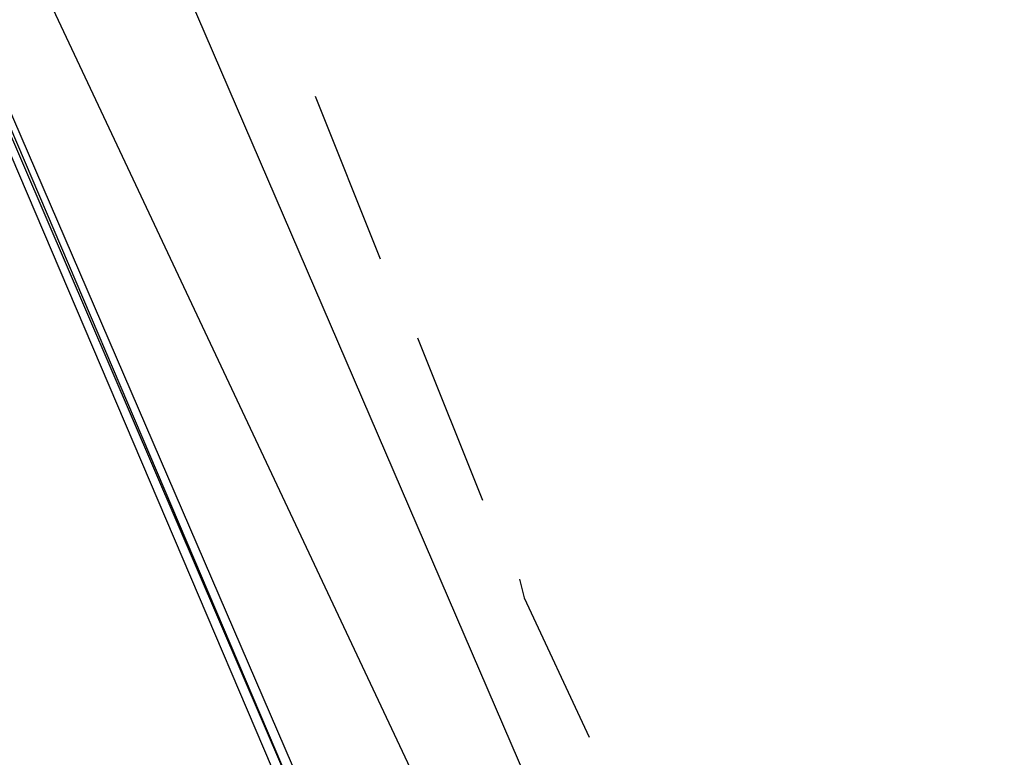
# Model space of a CAD drawing. Header units: feet. Extents: x -79 to 198, y -22 to 181.
# Tile 303 of 656: x 18.36 to 21.19, y 36.36 to 38.48. Entities that reach past the tile are written whole.
import ezdxf

# ---------------------------------------------------------------- set-up
doc = ezdxf.new("R2010")
doc.units = ezdxf.units.FT
doc.layers.add('A-LINEA', color=7, linetype='CONTINUOUS')

msp = doc.modelspace()

# ---------------------------------------------------------------- linework, layer by layer
at = {"layer": 'A-LINEA'}
for p, q in [((17.1689, 41.2494), (22.9956, 28.8755)), ((17.1689, 41.2494), (22.9956, 28.8755)), ((19.9067, 36.0978), (18.44, 39.4978)), ((19.9067, 36.0978), (18.44, 39.4978)), ((19.2133, 38.2578), (19.4, 37.7911)), ((19.2133, 38.2578), (19.4, 37.7911)), ((19.5067, 37.5644), (19.6933, 37.0978)), ((19.5067, 37.5644), (19.6933, 37.0978))]:
    msp.add_line(p, q, dxfattribs=at)
for points in [[(19.3467, 35.7244), (17.8, 39.3511), (17.8133, 39.3644), (19.3733, 35.7378), (19.36, 35.7244), (19.3467, 35.7244)], [(19.3467, 35.7244), (17.8, 39.3511), (17.8133, 39.3644), (19.3733, 35.7378), (19.36, 35.7244), (19.3467, 35.7244)], [(19.3733, 35.7378), (17.8267, 39.3644), (17.84, 39.3644), (19.4, 35.7511), (19.3867, 35.7378), (19.3733, 35.7378)], [(19.3733, 35.7378), (17.8267, 39.3644), (17.84, 39.3644), (19.4, 35.7511), (19.3867, 35.7378), (19.3733, 35.7378)], [(19.8, 36.8711), (19.8133, 36.8178), (20, 36.4178)], [(19.8, 36.8711), (19.8133, 36.8178), (20, 36.4178)]]:
    msp.add_lwpolyline(points, dxfattribs=at)

doc.saveas('drawing.dxf')
